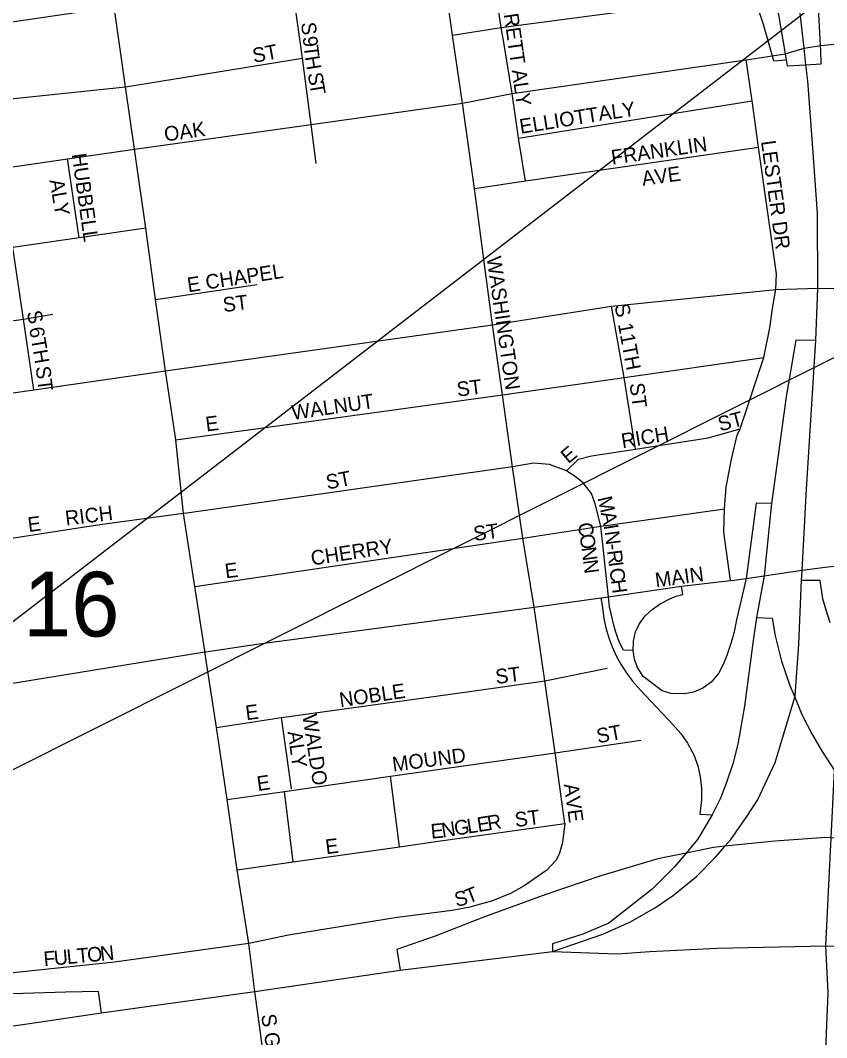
# Model space of a CAD drawing. Extents: x 0 to 34, y -6.2 to 22.
# Drawn here: x 7.114 to 7.636, y 17.461 to 18.119 of the extents above; entities that cross this region are included whole.
import ezdxf

# ---------------------------------------------------------------- set-up
doc = ezdxf.new("R2010")
doc.units = 0
for name, color, linetype in [('GM_X_City_Street', 7, 'Continuous'), ('GM_X_City_Street_Text', 7, 'Continuous'), ('GM_X_Interchange_Ramps', 7, 'Continuous'), ('GM_X_Interstate_Route', 7, 'Continuous'), ('GM_X_Section_Text', 7, 'Continuous'), ('GM_X_US_Route', 7, 'Continuous'), ('SH_Data', 7, 'Continuous')]:
    doc.layers.add(name, color=color, linetype=linetype)

msp = doc.modelspace()

# ---------------------------------------------------------------- linework, layer by layer
at = {"layer": 'GM_X_City_Street'}
for points in [[(7.46619, 17.59955), (7.45992, 17.64528), (7.4533, 17.69188), (7.44628, 17.73938), (7.43896, 17.7841), (7.43222, 17.83028), (7.42585, 17.87679), (7.41935, 17.92213), (7.40765, 18.01027), (7.39992, 18.06535), (7.39349, 18.10929), (7.38667, 18.15777), (7.37502, 18.23626), (7.36962, 18.27633), (7.36489, 18.30872), (7.35913, 18.34789), (7.35379, 18.38527), (7.34384, 18.44752), (7.3394, 18.47731)], [(7.42686, 18.10338), (7.42506, 18.11427), (7.41779, 18.16222)], [(7.3054, 18.02637), (7.30213, 18.0516), (7.29657, 18.09449), (7.2896, 18.14393)], [(7.23322, 17.71125), (7.22675, 17.75285), (7.21943, 17.80001), (7.21457, 17.84757), (7.20786, 17.89233), (7.20148, 17.93834), (7.19504, 17.98459), (7.18784, 18.03558), (7.18208, 18.076), (7.17463, 18.12771), (7.17384, 18.13335)], [(7.39349, 18.10929), (7.42506, 18.11427), (7.53117, 18.12832)], [(7.12273, 17.88008), (7.11604, 17.92572), (7.10917, 17.97209), (7.10155, 18.02316), (7.09504, 18.06679), (7.08788, 18.11499)], [(7.18784, 18.03558), (7.30213, 18.0516), (7.39992, 18.06535), (7.4321, 18.07162), (7.58337, 18.09349), (7.6002, 18.09595), (7.6086, 18.09723), (7.62089, 18.10098), (7.63159, 18.10271), (7.66356, 18.10558)], [(7.43588, 18.04453), (7.4321, 18.07162), (7.42686, 18.10338)], [(7.01107, 18.05341), (7.09504, 18.06679), (7.18208, 18.076), (7.29657, 18.09449)], [(7.57336, 17.75665), (7.56904, 17.78794), (7.56951, 17.80313), (7.57061, 17.81707), (7.5739, 17.83524), (7.57767, 17.85068), (7.57951, 17.85469), (7.59481, 17.90096), (7.59874, 17.92018), (7.60061, 17.93384), (7.60261, 17.94497), (7.60303, 17.95497), (7.59148, 18.03683), (7.58731, 18.06691), (7.58337, 18.09349)], [(7.43614, 18.04266), (7.58731, 18.06691)], [(7.44063, 18.01514), (7.43614, 18.04266), (7.43588, 18.04453)], [(6.91298, 17.99626), (6.95835, 18.0025), (7.01242, 18.01035), (7.10155, 18.02316), (7.14443, 18.02946), (7.18784, 18.03558)], [(7.40765, 18.01027), (7.44063, 18.01514), (7.59148, 18.03683)], [(7.15199, 17.97819), (7.14443, 18.02946)], [(7.19504, 17.98459), (7.15199, 17.97819), (7.10917, 17.97209), (7.01966, 17.9596), (6.96624, 17.95154), (6.91972, 17.94479), (6.87401, 17.93822), (6.82765, 17.93181), (6.69761, 17.913)], [(7.20148, 17.93834), (7.26714, 17.94809)], [(7.21395, 17.89319), (7.41935, 17.92213), (7.49633, 17.93416), (7.60261, 17.94497), (7.62983, 17.94583), (7.66112, 17.94502)], [(7.51197, 17.84158), (7.50443, 17.88804), (7.49633, 17.93416)], [(6.8341, 17.88588), (6.88046, 17.89243), (6.92646, 17.89893), (6.97854, 17.90634), (6.99578, 17.90873), (7.11604, 17.92572), (7.13491, 17.92901)], [(7.63079, 17.35411), (7.63079, 17.35411), (7.63652, 17.49009), (7.63495, 17.5204), (7.63847, 17.59027), (7.64067, 17.63383), (7.64177, 17.65552), (7.64546, 17.71058), (7.64573, 17.71461), (7.64925, 17.76698), (7.6611, 17.90598), (7.66111, 17.931)], [(7.21457, 17.84757), (7.42585, 17.87679), (7.50443, 17.88804), (7.59481, 17.90096)], [(6.93271, 17.85273), (7.03356, 17.86736), (7.12273, 17.88008), (7.20786, 17.89233), (7.21395, 17.89319)], [(7.46717, 17.8276), (7.47506, 17.83524), (7.48336, 17.83722), (7.51197, 17.84158), (7.55879, 17.84892), (7.57951, 17.85469)], [(7.46753, 17.82737), (7.46717, 17.8276), (7.45633, 17.83169), (7.44595, 17.83256), (7.43222, 17.83028), (7.22175, 17.80034)], [(7.49441, 17.74614), (7.48947, 17.79186), (7.48572, 17.80627), (7.48336, 17.813), (7.47795, 17.81984), (7.47287, 17.82399), (7.46753, 17.82737)], [(7.43896, 17.7841), (7.48947, 17.79186), (7.53732, 17.79854), (7.56951, 17.80313)], [(7.22175, 17.80034), (7.21943, 17.80001), (7.16545, 17.79276), (7.04683, 17.77449), (6.97876, 17.76463), (6.94668, 17.76017), (6.94588, 17.76005)], [(7.22675, 17.75285), (7.26202, 17.75802), (7.43896, 17.7841)], [(7.60079, 17.76057), (7.61957, 17.76349), (7.63449, 17.76524)], [(7.63449, 17.76524), (7.64925, 17.76698), (7.6599, 17.76742), (7.6748, 17.76803), (7.70825, 17.7675), (7.72643, 17.76672), (7.74539, 17.76645), (7.78947, 17.76362), (7.79043, 17.76355), (7.82647, 17.75951), (7.88383, 17.7555), (7.96485, 17.7549), (8.04462, 17.75228), (8.05909, 17.75168), (8.10599, 17.74978), (8.17723, 17.7477), (8.19405, 17.74724), (8.24013, 17.74287), (8.31546, 17.74112), (8.38222, 17.73913)], [(7.23396, 17.71064), (7.26694, 17.71547), (7.44628, 17.73938), (7.48949, 17.74549), (7.49441, 17.74614), (7.54172, 17.75311), (7.57336, 17.75665), (7.57553, 17.75693)], [(7.57553, 17.75693), (7.58344, 17.75794), (7.59503, 17.75968), (7.60079, 17.76057)], [(6.95951, 17.6681), (6.99143, 17.67272), (7.05998, 17.68226), (7.23333, 17.71054), (7.23396, 17.71064)], [(7.28127, 17.37762), (7.26565, 17.49089), (7.26171, 17.52196), (7.25417, 17.56961), (7.24769, 17.61508), (7.24093, 17.66158), (7.23333, 17.71054), (7.23322, 17.71125)], [(7.4565, 17.69253), (7.49362, 17.70005)], [(7.24093, 17.66158), (7.28281, 17.66802), (7.40453, 17.68491), (7.4533, 17.69188), (7.4565, 17.69253)], [(7.28946, 17.62192), (7.28281, 17.66802)], [(7.24769, 17.61508), (7.28481, 17.62028), (7.35331, 17.6301), (7.45992, 17.64528), (7.51542, 17.6534)], [(7.3592, 17.58455), (7.35331, 17.6301)], [(7.29036, 17.57478), (7.28481, 17.62028)], [(7.25417, 17.56961), (7.29036, 17.57478), (7.3592, 17.58455), (7.38267, 17.58797), (7.46619, 17.59955)], [(7.46619, 17.59955), (7.46458, 17.58732), (7.46249, 17.57978), (7.46039, 17.57559), (7.45453, 17.5693), (7.43986, 17.55924), (7.43107, 17.55421), (7.41934, 17.5496), (7.41307, 17.54781)], [(7.41307, 17.54781), (7.40468, 17.54541), (7.39337, 17.54331), (7.35775, 17.5387), (7.28749, 17.52743), (7.26171, 17.52196), (7.17492, 17.50987), (7.08662, 17.5006), (7.0847, 17.50031)]]:
    msp.add_lwpolyline(points, dxfattribs=at)
at = {"layer": 'GM_X_Interchange_Ramps'}
for points in [[(7.59297, 18.18949), (7.6086, 18.09723), (7.60926, 18.0933), (7.6099, 18.08954), (7.6221, 18.09022)], [(7.6221, 18.09022), (7.63187, 18.09089), (7.63177, 18.09961), (7.63159, 18.10271), (7.62994, 18.13109), (7.62882, 18.15024), (7.62683, 18.18438), (7.62547, 18.19423)], [(7.57204, 18.18651), (7.57366, 18.17641), (7.58904, 18.13296), (7.59445, 18.11639), (7.6002, 18.09595), (7.60108, 18.09284), (7.60926, 18.0933)], [(7.62843, 17.91199), (7.61555, 17.91219), (7.60921, 17.87541), (7.60258, 17.82672), (7.5999, 17.8066), (7.59503, 17.75968), (7.59006, 17.73288), (7.58787, 17.71784), (7.5823, 17.67547), (7.57811, 17.65079), (7.57484, 17.63822), (7.57066, 17.62612), (7.56693, 17.61587), (7.56135, 17.60518), (7.55204, 17.58933), (7.54457, 17.58045), (7.53715, 17.57164), (7.52272, 17.55721), (7.49455, 17.53519), (7.47773, 17.52794), (7.45808, 17.52173), (7.4582, 17.51676)], [(7.5999, 17.8066), (7.58982, 17.80676), (7.58344, 17.75794), (7.57717, 17.73124), (7.57565, 17.72361), (7.5738, 17.71657), (7.57099, 17.70813), (7.56882, 17.70273), (7.56562, 17.69658), (7.56078, 17.691), (7.55549, 17.68717), (7.54933, 17.68451), (7.54377, 17.68337), (7.53477, 17.68374), (7.52913, 17.68541), (7.51687, 17.69454), (7.51296, 17.7009), (7.51121, 17.70578), (7.51033, 17.71139), (7.51049, 17.7175), (7.51192, 17.72346), (7.51421, 17.72847), (7.51818, 17.73393), (7.52261, 17.73798), (7.52784, 17.74166), (7.53399, 17.74485), (7.53822, 17.74647), (7.54242, 17.74765), (7.54172, 17.75311)], [(7.63781, 17.72927), (7.63509, 17.73759), (7.63301, 17.74489), (7.63125, 17.75672), (7.61927, 17.75672)], [(7.48949, 17.74549), (7.49045, 17.7392), (7.49143, 17.73207), (7.49272, 17.72602), (7.49461, 17.71954), (7.49673, 17.71384), (7.49937, 17.70804), (7.50237, 17.70252), (7.50582, 17.69713), (7.51003, 17.69154), (7.51509, 17.68586), (7.53602, 17.66357), (7.54125, 17.65777), (7.54555, 17.6516), (7.54949, 17.64402), (7.55208, 17.6369), (7.55376, 17.62967), (7.55455, 17.62238), (7.55447, 17.61498), (7.55337, 17.60561), (7.56135, 17.60518)], [(7.51033, 17.71139), (7.5041, 17.71156), (7.50246, 17.71483), (7.50072, 17.71883), (7.49886, 17.72396), (7.49775, 17.72782), (7.49688, 17.73154), (7.4962, 17.73524), (7.49497, 17.73971), (7.49441, 17.74614)], [(7.59006, 17.73288), (7.60027, 17.73234), (7.60212, 17.72099), (7.60634, 17.70452), (7.6117, 17.68881), (7.61486, 17.68117), (7.61961, 17.66969), (7.62585, 17.65753), (7.6325, 17.64613), (7.64067, 17.63383)], [(7.85028, 17.55312), (7.84633, 17.54338), (7.81707, 17.55428), (7.78953, 17.56289), (7.75741, 17.57322), (7.72815, 17.58068), (7.6966, 17.58585), (7.68353, 17.58713), (7.66734, 17.58872), (7.63847, 17.59027), (7.63521, 17.59044), (7.60194, 17.58814), (7.56973, 17.58487), (7.56236, 17.58413), (7.54457, 17.58045), (7.52621, 17.57666), (7.48949, 17.56576), (7.45393, 17.55371), (7.4132, 17.53878), (7.38221, 17.52674), (7.35755, 17.51812), (7.35957, 17.50467)], [(7.16652, 17.47724), (7.16452, 17.49104), (7.14346, 17.49044), (7.03975, 17.48731), (7.01516, 17.48624), (7.01386, 17.48613), (6.9954, 17.48467), (6.99507, 17.48747)]]:
    msp.add_lwpolyline(points, dxfattribs=at)
at = {"layer": 'GM_X_Interstate_Route'}
for points in [[(7.62107, 17.79134), (7.62219, 17.81222), (7.62843, 17.91199), (7.62983, 17.94583), (7.62948, 17.99414), (7.62655, 18.03635), (7.62327, 18.07979), (7.6221, 18.09022), (7.62089, 18.10098), (7.61054, 18.19199)], [(7.61957, 17.76349), (7.62107, 17.79134)], [(7.61927, 17.75672), (7.61957, 17.76349)], [(7.56837, 17.5833), (7.56973, 17.58487), (7.57356, 17.58932), (7.58391, 17.60417), (7.59088, 17.61473), (7.60212, 17.63902), (7.61111, 17.66826), (7.61486, 17.68117), (7.61516, 17.68221), (7.61741, 17.7155), (7.61927, 17.75672)], [(7.4582, 17.51676), (7.49083, 17.52792), (7.50859, 17.53601), (7.52478, 17.54523), (7.53647, 17.55333), (7.55131, 17.56526), (7.56367, 17.57784), (7.56837, 17.5833)], [(7.4582, 17.51676), (7.50019, 17.51523), (7.52115, 17.51691), (7.5644, 17.519), (7.63495, 17.5204), (7.71155, 17.52027), (7.79169, 17.51739), (7.80051, 17.51693)], [(7.35957, 17.50467), (7.4582, 17.51676)], [(7.18177, 17.47934), (7.26565, 17.49089), (7.35957, 17.50467)], [(7.03717, 17.45857), (7.11835, 17.47001), (7.16652, 17.47724), (7.18177, 17.47934)]]:
    msp.add_lwpolyline(points, dxfattribs=at)
at = {"layer": 'GM_X_US_Route'}
msp.add_lwpolyline([(6.9976, 18.10156), (6.99959, 18.10185), (7.08788, 18.11499), (7.17463, 18.12771), (7.23446, 18.13639)], dxfattribs=at)
at = {"layer": 'SH_Data'}
msp.add_lwpolyline([(10.0459, 19.98884), (6.75174, 17.45513), (10.0459, 19.10806)], close=True, dxfattribs=at)

# ---------------------------------------------------------------- texts
at = {"layer": 'GM_X_City_Street_Text'}
for s, height, rotation, p in [('S EVERETT ALY', 0.0094697, 278.13011, (7.42134, 18.15981)), ('S', 0.00947, 276.37942, (7.29551, 18.11731)), ('9', 0.00947, 276.38157, (7.29653, 18.1082)), ('ST', 0.00947, 10.61471, (7.26508, 18.09137)), ('T', 0.00947, 276.80953, (7.29719, 18.10233)), ('H', 0.00947, 279.06297, (7.29803, 18.09531)), ('S', 0.00947, 279.79526, (7.29979, 18.08448)), ('T', 0.00947, 279.7722, (7.30093, 18.07791)), ('ALY', 0.00947, 7.84923, (7.4885, 18.05388)), ('ELLIOTT', 0.00947, 9.12909, (7.43762, 18.04554)), ('OAK', 0.00947, 7.85663, (7.20766, 18.04055)), ('FRANKLIN', 0.00947, 8.24493, (7.49682, 18.02555)), ('LESTER DR', 0.00947, 277.80164, (7.593, 18.04069)), ('HUBBELL', 0.00947, 278.00384, (7.14717, 18.03237)), ('AVE', 0.00947, 7.85663, (7.51655, 18.01191)), ('ALY', 0.00947, 279.78342, (7.13277, 18.01548)), ('WASHINGTON', 0.00947, 278.20608, (7.41551, 17.96567)), ('E CHAPEL', 0.00947, 8.61771, (7.22264, 17.94304)), ('ST', 0.00947, 7.12165, (7.24554, 17.93022)), ('S', 0.00947, 285.93716, (7.49795, 17.93427)), ('S', 0.00947, 284.02982, (7.11797, 17.93005)), ('6TH', 0.00947, 279.46529, (7.11966, 17.91991)), ('11TH', 0.00947, 280.62008, (7.50049, 17.92244)), ('ST', 0.00947, 277.12166, (7.12384, 17.89484)), ('ST', 0.00947, 7.12165, (7.39685, 17.87556)), ('ST', 0.00947, 277.12166, (7.50801, 17.884)), ('WALNUT', 0.00947, 8.24803, (7.29015, 17.86055)), ('E', 0.00947, 7.12165, (7.23435, 17.85305)), ('ST', 0.00947, 14.92416, (7.56661, 17.85301)), ('RICH', 0.00947, 9.24623, (7.50345, 17.84221)), ('E', 0.00947, 39.80915, (7.46843, 17.83182)), ('ST', 0.00947, 10.6279, (7.31257, 17.81553)), ('M', 0.00947, 283.30728, (7.48714, 17.81003)), ('RICH', 0.00947, 6.91619, (7.14355, 17.79222)), ('E', 0.00947, 7.12165, (7.11935, 17.78805)), ('A', 0.00947, 282.44585, (7.48943, 17.80034)), ('ST', 0.00947, 7.59083, (7.40767, 17.78222)), ('C', 0.00947, 279.1229, (7.4745, 17.79353)), ('I', 0.00947, 279.13173, (7.4912, 17.79234)), ('N', 0.00947, 277.49644, (7.49185, 17.7883)), ('CHERRY', 0.00947, 8.74439, (7.30263, 17.76638)), ('O', 0.00947, 277.76222, (7.47568, 17.78619)), ('N', 0.00947, 277.5181, (7.4768, 17.77794)), ('R', 0.00947, 277.37802, (7.49347, 17.77591)), ('-', 0.00947, 277.40692, (7.49294, 17.78004)), ('E', 0.00947, 7.14855, (7.24685, 17.75805)), ('N', 0.00947, 277.49644, (7.47789, 17.76968)), ('I', 0.00947, 277.36358, (7.49444, 17.76847)), ('C', 0.00947, 277.40273, (7.49497, 17.76433)), ('MAIN', 0.00947, 7.69793, (7.52516, 17.75222)), ('H', 0.00947, 277.36358, (7.49594, 17.7569)), ('ST', 0.00947, 7.12165, (7.42185, 17.68972)), ('NOBLE', 0.00947, 8.27525, (7.32098, 17.67471)), ('E', 0.00947, 7.12165, (7.26018, 17.66638)), ('WALDO', 0.00947, 278.74996, (7.29636, 17.6695)), ('ST', 0.00947, 10.61223, (7.48758, 17.65137)), ('ALY', 0.00947, 277.84924, (7.28684, 17.65881)), ('MOUND', 0.00947, 7.47092, (7.35517, 17.63306)), ('E', 0.00947, 8.12573, (7.26765, 17.62055)), ('AVE', 0.00947, 277.85561, (7.4655, 17.62486)), ('E', 0.00947, 8.9144, (7.41014, 17.59402)), ('R', 0.00947, 8.92339, (7.41672, 17.59506)), ('ST', 0.00947, 7.12165, (7.43435, 17.59722)), ('E', 0.00947, 5.36263, (7.37981, 17.58974)), ('N', 0.00947, 8.67429, (7.38704, 17.59044)), ('G', 0.00947, 8.89077, (7.39531, 17.5917)), ('L', 0.00947, 8.9159, (7.40355, 17.59299)), ('E', 0.00947, 7.12165, (7.31185, 17.57972)), ('T', 0.00947, 20.92372, (7.40377, 17.5475)), ('S', 0.00947, 13.34062, (7.39597, 17.54555)), ('L', 0.00947, 5.33245, (7.14435, 17.50862)), ('T', 0.00947, 5.30822, (7.15098, 17.50924)), ('O', 0.00947, 5.32375, (7.15762, 17.50985)), ('N', 0.00947, 6.08476, (7.16606, 17.51064)), ('F', 0.00947, 5.30822, (7.12941, 17.50723)), ('U', 0.00947, 5.32375, (7.13605, 17.50784)), ('S GRANT AVE', 0.0094697, 278.84177, (7.26966, 17.47572))]:
    msp.add_text(s, height=height, rotation=rotation, dxfattribs=at).set_placement(p)
at = {"layer": 'GM_X_Section_Text'}
msp.add_text('16', height=0.041856, rotation=0.00001, dxfattribs=at).set_placement((7.11582, 17.72051))

doc.saveas('drawing.dxf')
